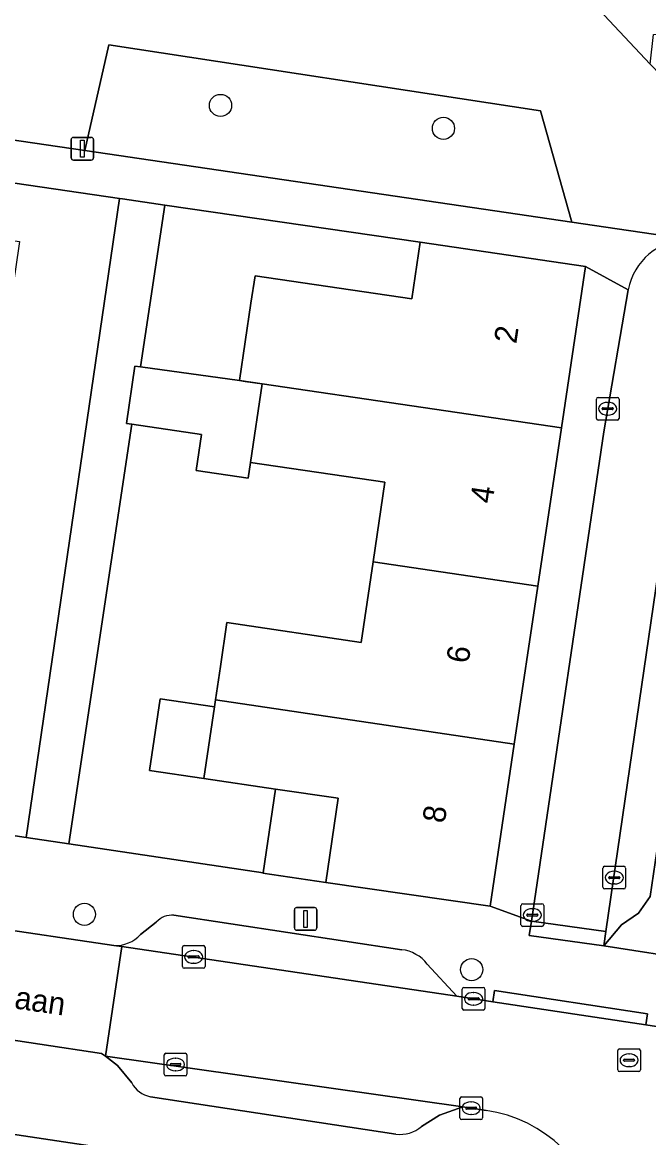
# Model space of a CAD drawing. Extents: x 163683 to 164494, y 382709 to 383872.
# Drawn here: x 164074.8 to 164102.44, y 383039.39 to 383088.61 of the extents above; entities that cross this region are included whole.
import ezdxf

# ---------------------------------------------------------------- set-up
doc = ezdxf.new("R2010")
doc.units = 0
for name, color, linetype in [('IMGEO_Boom', 7, 'Continuous'), ('IMGEO_Erf', 7, 'Continuous'), ('IMGEO_Groenvoorziening', 7, 'Continuous'), ('IMGEO_Kolk', 7, 'Continuous'), ('IMGEO_Lichtmast', 7, 'Continuous'), ('IMGEO_Openbare_ruimte_label', 7, 'Continuous'), ('IMGEO_Pand', 7, 'Continuous'), ('IMGEO_Pand_nummerreeks', 7, 'Continuous'), ('IMGEO_Parkeervlak_open', 7, 'Continuous'), ('IMGEO_Rijbaan_lokaal_open', 7, 'Continuous'), ('IMGEO_Rioolput', 7, 'Continuous'), ('IMGEO_Voetpad_onverhard', 7, 'Continuous'), ('IMGEO_Voetpad_open', 7, 'Continuous')]:
    doc.layers.add(name, color=color, linetype=linetype)

msp = doc.modelspace()

# ---------------------------------------------------------------- linework, layer by layer
at = {"layer": 'IMGEO_Boom'}
for centre in [(164083.544, 383084.946), (164093.384, 383083.934), (164077.538, 383049.25), (164094.627, 383046.81)]:
    msp.add_circle(centre, 0.489, dxfattribs=at)
at = {"layer": 'IMGEO_Erf'}
for points in [[(164079.081, 383080.842), (164068.118, 383082.441), (164067.751, 383079.962), (164074.676, 383078.936), (164074.495, 383077.716), (164073.995, 383074.34), (164073.762, 383072.77), (164072.773, 383072.917), (164072.426, 383070.573), (164066.489, 383071.452), (164066.035, 383068.386), (164065.522, 383064.923), (164071.458, 383064.044), (164071.165, 383062.066), (164070.935, 383060.513), (164070.432, 383057.12), (164064.496, 383057.999), (164063.947, 383054.299), (164074.971, 383052.645)], [(164092.361, 383078.907), (164081.08, 383080.551), (164080.009, 383073.411), (164084.385, 383072.801), (164084.628, 383072.767), (164085.375, 383072.663), (164084.386, 383072.809), (164084.386, 383072.811), (164084.889, 383076.22), (164085.068, 383077.433), (164091.992, 383076.411)], [(164090.798, 383068.32), (164084.864, 383069.196), (164084.761, 383068.499), (164082.468, 383068.838), (164082.702, 383070.429), (164079.629, 383070.882), (164076.851, 383052.363), (164085.421, 383051.077), (164085.967, 383054.78), (164082.806, 383055.247), (164080.413, 383055.6), (164080.88, 383058.765), (164083.273, 383058.412), (164083.317, 383058.709), (164083.536, 383060.194), (164083.82, 383062.123), (164089.755, 383061.247), (164090.28, 383064.81)], [(164049.992, 383043.191), (164049.785, 383041.813), (164055.86, 383040.903), (164062.089, 383039.969), (164067.835, 383039.108), (164073.631, 383038.24), (164079.653, 383037.337), (164085.699, 383036.431), (164091.757, 383035.524), (164097.915, 383034.601), (164098.124, 383035.989)]]:
    msp.add_lwpolyline(points, close=True, dxfattribs=at)
at = {"layer": 'IMGEO_Groenvoorziening'}
for points in [[(164063.914, 383096.136), (164060.271, 383092.698), (164059.314, 383087.6), (164060.473, 383085.465), (164077.551, 383082.956), (164078.62, 383087.621), (164097.665, 383084.707), (164099.049, 383079.797), (164104.156, 383079.047), (164105.76, 383079.073), (164106.604, 383079.047), (164108.694, 383078.814), (164110.063, 383078.532)], [(164110.394, 383080.065), (164109.361, 383079.71), (164102.501, 383086.771), (164098.441, 383091.102)], [(164107.509, 383049.517), (164107.85, 383051.778), (164102.872, 383052.545), (164102.507, 383050.03), (164101.998, 383049.306), (164101.249, 383048.786), (164100.461, 383047.857), (164104.627, 383047.219), (164108.792, 383046.581)]]:
    msp.add_lwpolyline(points, dxfattribs=at)
msp.add_lwpolyline([(164097.665, 383084.707), (164078.62, 383087.621), (164077.551, 383082.956), (164099.049, 383079.797)], close=True, dxfattribs=at)
at = {"layer": 'IMGEO_Kolk'}
for p, q in [((164100.133, 383071.138), (164100.133, 383071.99)), ((164100.208, 383072.064), (164101.06, 383072.064)), ((164101.134, 383071.99), (164101.134, 383071.138)), ((164100.392, 383071.558), (164100.392, 383071.57)), ((164100.83, 383071.521), (164100.432, 383071.521)), ((164100.435, 383071.607), (164100.833, 383071.607)), ((164100.621, 383071.844), (164100.646, 383071.844)), ((164100.876, 383071.57), (164100.876, 383071.558)), ((164101.06, 383071.064), (164100.208, 383071.064)), ((164100.644, 383071.284), (164100.619, 383071.284)), ((164100.422, 383050.443), (164100.422, 383051.295)), ((164100.497, 383051.369), (164101.349, 383051.369)), ((164101.423, 383051.295), (164101.423, 383050.443)), ((164100.681, 383050.863), (164100.681, 383050.875)), ((164101.119, 383050.826), (164100.721, 383050.826)), ((164100.724, 383050.912), (164101.122, 383050.912)), ((164100.91, 383051.149), (164100.935, 383051.149)), ((164101.165, 383050.875), (164101.165, 383050.863)), ((164101.349, 383050.369), (164100.497, 383050.369)), ((164100.933, 383050.589), (164100.908, 383050.589)), ((164096.881, 383049.718), (164097.733, 383049.718)), ((164096.806, 383048.792), (164096.806, 383049.644)), ((164097.065, 383049.212), (164097.065, 383049.224)), ((164097.108, 383049.261), (164097.506, 383049.261)), ((164097.294, 383049.498), (164097.319, 383049.498)), ((164097.549, 383049.224), (164097.549, 383049.212)), ((164097.807, 383049.644), (164097.807, 383048.792)), ((164097.733, 383048.718), (164096.881, 383048.718)), ((164097.503, 383049.175), (164097.105, 383049.175)), ((164097.317, 383048.938), (164097.292, 383048.938)), ((164081.859, 383046.944), (164081.859, 383047.796)), ((164081.934, 383047.87), (164082.786, 383047.87)), ((164082.86, 383047.796), (164082.86, 383046.944)), ((164082.118, 383047.364), (164082.118, 383047.376)), ((164082.556, 383047.327), (164082.158, 383047.327)), ((164082.161, 383047.413), (164082.559, 383047.413)), ((164082.347, 383047.65), (164082.372, 383047.65)), ((164082.602, 383047.376), (164082.602, 383047.364)), ((164082.786, 383046.87), (164081.934, 383046.87)), ((164082.37, 383047.09), (164082.345, 383047.09)), ((164094.213, 383045.097), (164094.213, 383045.949)), ((164094.288, 383046.023), (164095.14, 383046.023)), ((164094.701, 383045.803), (164094.726, 383045.803)), ((164095.214, 383045.949), (164095.214, 383045.097)), ((164094.472, 383045.517), (164094.472, 383045.529)), ((164094.91, 383045.48), (164094.512, 383045.48)), ((164094.515, 383045.566), (164094.913, 383045.566)), ((164094.956, 383045.529), (164094.956, 383045.517)), ((164095.14, 383045.023), (164094.288, 383045.023)), ((164094.724, 383045.243), (164094.699, 383045.243)), ((164081.057, 383042.197), (164081.057, 383043.049)), ((164081.132, 383043.123), (164081.984, 383043.123)), ((164081.545, 383042.903), (164081.57, 383042.903)), ((164082.058, 383043.049), (164082.058, 383042.197)), ((164081.316, 383042.617), (164081.316, 383042.629)), ((164081.754, 383042.58), (164081.356, 383042.58)), ((164081.359, 383042.666), (164081.757, 383042.666)), ((164081.568, 383042.343), (164081.543, 383042.343)), ((164081.8, 383042.629), (164081.8, 383042.617)), ((164081.984, 383042.123), (164081.132, 383042.123)), ((164094.106, 383040.27), (164094.106, 383041.122)), ((164094.181, 383041.196), (164095.033, 383041.196)), ((164094.594, 383040.976), (164094.619, 383040.976)), ((164095.107, 383041.122), (164095.107, 383040.27)), ((164094.365, 383040.69), (164094.365, 383040.702)), ((164094.803, 383040.653), (164094.405, 383040.653)), ((164094.408, 383040.739), (164094.806, 383040.739)), ((164094.617, 383040.416), (164094.592, 383040.416)), ((164094.849, 383040.702), (164094.849, 383040.69)), ((164095.033, 383040.196), (164094.181, 383040.196))]:
    msp.add_line(p, q, dxfattribs=at)
for points in [[(164100.133, 383071.138), (164100.133, 383071.99)], [(164100.208, 383072.064), (164101.06, 383072.064)], [(164101.134, 383071.99), (164101.134, 383071.138)], [(164101.06, 383071.064), (164100.208, 383071.064)], [(164100.422, 383050.443), (164100.422, 383051.295)], [(164100.497, 383051.369), (164101.349, 383051.369)], [(164101.423, 383051.295), (164101.423, 383050.443)], [(164101.349, 383050.369), (164100.497, 383050.369)], [(164096.881, 383049.718), (164097.733, 383049.718)], [(164096.806, 383048.792), (164096.806, 383049.644)], [(164097.807, 383049.644), (164097.807, 383048.792)], [(164097.733, 383048.718), (164096.881, 383048.718)], [(164081.859, 383046.944), (164081.859, 383047.796)], [(164081.934, 383047.87), (164082.786, 383047.87)], [(164082.86, 383047.796), (164082.86, 383046.944)], [(164082.786, 383046.87), (164081.934, 383046.87)], [(164094.213, 383045.097), (164094.213, 383045.949)], [(164094.288, 383046.023), (164095.14, 383046.023)], [(164095.214, 383045.949), (164095.214, 383045.097)], [(164095.14, 383045.023), (164094.288, 383045.023)], [(164081.057, 383042.197), (164081.057, 383043.049)], [(164081.132, 383043.123), (164081.984, 383043.123)], [(164082.058, 383043.049), (164082.058, 383042.197)], [(164081.984, 383042.123), (164081.132, 383042.123)], [(164094.106, 383040.27), (164094.106, 383041.122)], [(164094.181, 383041.196), (164095.033, 383041.196)], [(164095.107, 383041.122), (164095.107, 383040.27)], [(164095.033, 383040.196), (164094.181, 383040.196)]]:
    msp.add_lwpolyline(points, dxfattribs=at)
for centre, radius, start, end in [((164100.21, 383071.988), 0.0765, 91.552, 178.448), ((164100.21, 383071.988), 0.0765, 91.552, 178.448), ((164101.058, 383071.988), 0.0765, 1.552, 88.448), ((164101.058, 383071.988), 0.0765, 1.552, 88.448), ((164100.432, 383071.567), 0.0403, 85.8775, 175.7526), ((164100.429, 383071.557), 0.0366, 178.938, 274.7102), ((164100.833, 383071.564), 0.043, 264.8664, 352.4533), ((164100.837, 383071.569), 0.0386, 1.7309, 96.639), ((164100.21, 383071.14), 0.0765, 181.552, 268.448), ((164100.21, 383071.14), 0.0765, 181.552, 268.448), ((164101.058, 383071.14), 0.0765, 271.552, 358.448), ((164101.058, 383071.14), 0.0765, 271.552, 358.448), ((164100.499, 383051.293), 0.0765, 91.552, 178.448), ((164100.499, 383051.293), 0.0765, 91.552, 178.448), ((164101.347, 383051.293), 0.0765, 1.552, 88.448), ((164101.347, 383051.293), 0.0765, 1.552, 88.448), ((164100.721, 383050.872), 0.0403, 85.8775, 175.7526), ((164100.718, 383050.862), 0.0366, 178.938, 274.7102), ((164101.122, 383050.869), 0.043, 264.8664, 352.4533), ((164101.126, 383050.874), 0.0386, 1.7309, 96.639), ((164100.499, 383050.445), 0.0765, 181.552, 268.448), ((164100.499, 383050.445), 0.0765, 181.552, 268.448), ((164101.347, 383050.445), 0.0765, 271.552, 358.448), ((164101.347, 383050.445), 0.0765, 271.552, 358.448), ((164096.883, 383049.642), 0.0765, 91.552, 178.448), ((164096.883, 383049.642), 0.0765, 91.552, 178.448), ((164097.731, 383049.642), 0.0765, 1.552, 88.448), ((164097.731, 383049.642), 0.0765, 1.552, 88.448), ((164097.105, 383049.221), 0.0403, 85.8775, 175.7526), ((164097.102, 383049.211), 0.0366, 178.938, 274.7102), ((164097.506, 383049.218), 0.043, 264.8664, 352.4533), ((164097.51, 383049.223), 0.0386, 1.7309, 96.639), ((164096.883, 383048.794), 0.0765, 181.552, 268.448), ((164096.883, 383048.794), 0.0765, 181.552, 268.448), ((164097.731, 383048.794), 0.0765, 271.552, 358.448), ((164097.731, 383048.794), 0.0765, 271.552, 358.448), ((164081.936, 383047.794), 0.0765, 91.552, 178.448), ((164081.936, 383047.794), 0.0765, 91.552, 178.448), ((164082.784, 383047.794), 0.0765, 1.552, 88.448), ((164082.784, 383047.794), 0.0765, 1.552, 88.448), ((164082.158, 383047.373), 0.0403, 85.8775, 175.7526), ((164082.155, 383047.363), 0.0366, 178.938, 274.7102), ((164082.559, 383047.37), 0.043, 264.8664, 352.4533), ((164082.563, 383047.375), 0.0386, 1.7309, 96.639), ((164081.936, 383046.946), 0.0765, 181.552, 268.448), ((164081.936, 383046.946), 0.0765, 181.552, 268.448), ((164082.784, 383046.946), 0.0765, 271.552, 358.448), ((164082.784, 383046.946), 0.0765, 271.552, 358.448), ((164094.29, 383045.947), 0.0765, 91.552, 178.448), ((164094.29, 383045.947), 0.0765, 91.552, 178.448), ((164095.138, 383045.947), 0.0765, 1.552, 88.448), ((164095.138, 383045.947), 0.0765, 1.552, 88.448), ((164094.512, 383045.526), 0.0403, 85.8775, 175.7526), ((164094.509, 383045.516), 0.0366, 178.938, 274.7102), ((164094.913, 383045.523), 0.043, 264.8664, 352.4533), ((164094.917, 383045.528), 0.0386, 1.7309, 96.639), ((164094.29, 383045.099), 0.0765, 181.552, 268.448), ((164094.29, 383045.099), 0.0765, 181.552, 268.448), ((164095.138, 383045.099), 0.0765, 271.552, 358.448), ((164095.138, 383045.099), 0.0765, 271.552, 358.448), ((164081.134, 383043.047), 0.0765, 91.552, 178.448), ((164081.134, 383043.047), 0.0765, 91.552, 178.448), ((164081.982, 383043.047), 0.0765, 1.552, 88.448), ((164081.982, 383043.047), 0.0765, 1.552, 88.448), ((164081.356, 383042.626), 0.0403, 85.8775, 175.7526), ((164081.353, 383042.616), 0.0366, 178.938, 274.7102), ((164081.757, 383042.623), 0.043, 264.8664, 352.4533), ((164081.761, 383042.628), 0.0386, 1.7309, 96.639), ((164081.134, 383042.199), 0.0765, 181.552, 268.448), ((164081.134, 383042.199), 0.0765, 181.552, 268.448), ((164081.982, 383042.199), 0.0765, 271.552, 358.448), ((164081.982, 383042.199), 0.0765, 271.552, 358.448), ((164094.183, 383041.12), 0.0765, 91.552, 178.448), ((164094.183, 383041.12), 0.0765, 91.552, 178.448), ((164095.031, 383041.12), 0.0765, 1.552, 88.448), ((164095.031, 383041.12), 0.0765, 1.552, 88.448), ((164094.405, 383040.699), 0.0403, 85.8775, 175.7526), ((164094.402, 383040.689), 0.0366, 178.938, 274.7102), ((164094.806, 383040.696), 0.043, 264.8664, 352.4533), ((164094.81, 383040.701), 0.0386, 1.7309, 96.639), ((164094.183, 383040.272), 0.0765, 181.552, 268.448), ((164094.183, 383040.272), 0.0765, 181.552, 268.448), ((164095.031, 383040.272), 0.0765, 271.552, 358.448), ((164095.031, 383040.272), 0.0765, 271.552, 358.448)]:
    msp.add_arc(centre, radius, start, end, dxfattribs=at)
for centre, major_axis, ratio, start_param, end_param in [((164100.62, 383071.564), (-0.387, 0.002), 0.722429, 4.712389, 7.853982), ((164100.645, 383071.564), (-0.39, 0.002), 0.717154, 1.570796, 4.712389), ((164100.909, 383050.869), (-0.387, 0.002), 0.722429, 4.712389, 7.853982), ((164100.934, 383050.869), (-0.39, 0.002), 0.717154, 1.570796, 4.712389), ((164097.293, 383049.218), (-0.387, 0.002), 0.722429, 4.712389, 7.853982), ((164097.318, 383049.218), (-0.39, 0.002), 0.717154, 1.570796, 4.712389), ((164082.346, 383047.37), (-0.387, 0.002), 0.722429, 4.712389, 7.853982), ((164082.371, 383047.37), (-0.39, 0.002), 0.717154, 1.570796, 4.712389), ((164094.7, 383045.523), (-0.387, 0.002), 0.722429, 4.712389, 7.853982), ((164094.725, 383045.523), (-0.39, 0.002), 0.717154, 1.570796, 4.712389), ((164081.544, 383042.623), (-0.387, 0.002), 0.722429, 4.712389, 7.853982), ((164081.569, 383042.623), (-0.39, 0.002), 0.717154, 1.570796, 4.712389), ((164094.593, 383040.696), (-0.387, 0.002), 0.722429, 4.712389, 7.853982), ((164094.618, 383040.696), (-0.39, 0.002), 0.717154, 1.570796, 4.712389)]:
    msp.add_ellipse(centre, major_axis=major_axis, ratio=ratio, start_param=start_param, end_param=end_param, dxfattribs=at)
at = {"layer": 'IMGEO_Lichtmast'}
for p, q in [((164076.95, 383082.636), (164076.95, 383083.436)), ((164076.95, 383083.436), (164076.95, 383082.636)), ((164077.05, 383083.536), (164077.84, 383083.536)), ((164077.84, 383083.536), (164077.05, 383083.536)), ((164077.94, 383083.436), (164077.94, 383082.636)), ((164077.94, 383082.636), (164077.94, 383083.436)), ((164077.84, 383082.536), (164077.05, 383082.536)), ((164077.05, 383082.536), (164077.84, 383082.536)), ((164086.803, 383048.651), (164086.803, 383049.451)), ((164086.803, 383049.451), (164086.803, 383048.651)), ((164086.903, 383049.551), (164087.693, 383049.551)), ((164087.693, 383049.551), (164086.903, 383049.551)), ((164087.793, 383049.451), (164087.793, 383048.651)), ((164087.793, 383048.651), (164087.793, 383049.451)), ((164087.693, 383048.551), (164086.903, 383048.551)), ((164086.903, 383048.551), (164087.693, 383048.551))]:
    msp.add_line(p, q, dxfattribs=at)
for points in [[(164077.37, 383083.411), (164077.52, 383083.411), (164077.52, 383082.661), (164077.37, 383082.661), (164077.37, 383083.411)], [(164087.223, 383049.426), (164087.373, 383049.426), (164087.373, 383048.676), (164087.223, 383048.676), (164087.223, 383049.426)]]:
    msp.add_lwpolyline(points, dxfattribs=at)
for centre, start, end in [((164077.05, 383083.436), 90, 180), ((164077.05, 383083.436), 90, 180), ((164077.84, 383083.436), 0, 90), ((164077.84, 383083.436), 360, 90), ((164077.05, 383082.636), 180, 270), ((164077.05, 383082.636), 180, 270), ((164077.84, 383082.636), 270, 0), ((164077.84, 383082.636), 270, 0), ((164086.903, 383049.451), 90, 180), ((164086.903, 383049.451), 90, 180), ((164087.693, 383049.451), 0, 90), ((164087.693, 383049.451), 360, 90), ((164086.903, 383048.651), 180, 270), ((164086.903, 383048.651), 180, 270), ((164087.693, 383048.651), 270, 0), ((164087.693, 383048.651), 270, 0)]:
    msp.add_arc(centre, 0.1, start, end, dxfattribs=at)
at = {"layer": 'IMGEO_Pand'}
for points in [[(164099.657, 383077.832), (164092.361, 383078.907), (164091.992, 383076.411), (164085.068, 383077.433), (164084.889, 383076.22), (164084.386, 383072.811), (164084.386, 383072.809), (164085.375, 383072.663), (164098.594, 383070.714)], [(164085.375, 383072.663), (164084.628, 383072.767), (164084.385, 383072.801), (164080.009, 383073.411), (164079.766, 383073.445), (164079.393, 383070.917), (164079.629, 383070.882), (164082.702, 383070.429), (164082.468, 383068.838), (164084.761, 383068.499), (164084.864, 383069.196)], [(164098.594, 383070.714), (164085.375, 383072.663), (164084.864, 383069.196), (164090.798, 383068.32), (164090.28, 383064.81), (164097.553, 383063.737)], [(164097.553, 383063.737), (164090.28, 383064.81), (164089.755, 383061.247), (164083.82, 383062.123), (164083.536, 383060.194), (164083.317, 383058.709), (164096.511, 383056.763)], [(164083.273, 383058.412), (164080.88, 383058.765), (164080.413, 383055.6), (164082.806, 383055.247)], [(164096.511, 383056.763), (164083.317, 383058.709), (164083.273, 383058.412), (164082.806, 383055.247), (164085.967, 383054.78), (164088.74, 383054.371), (164088.193, 383050.661), (164095.443, 383049.608)], [(164088.74, 383054.371), (164085.967, 383054.78), (164085.421, 383051.077), (164085.419, 383051.064), (164088.193, 383050.661)]]:
    msp.add_lwpolyline(points, close=True, dxfattribs=at)
at = {"layer": 'IMGEO_Parkeervlak_open'}
for points in [[(164103.498, 383068.668), (164100.553, 383048.49), (164100.461, 383047.857), (164101.249, 383048.786), (164101.998, 383049.306), (164102.507, 383050.03), (164102.872, 383052.545), (164104.819, 383065.979)], [(164091.546, 383047.689), (164081.488, 383049.212)], [(164080.709, 383048.91), (164080.018, 383048.359)], [(164078.839, 383047.875), (164079.182, 383047.824), (164093.971, 383045.635), (164092.664, 383047.053)], [(164092.414, 383039.89), (164093.207, 383040.383), (164094.243, 383040.752), (164078.461, 383042.991), (164079, 383042.581), (164079.625, 383041.814)], [(164080.452, 383041.203), (164091.287, 383039.554)]]:
    msp.add_lwpolyline(points, dxfattribs=at)
for centre, radius, start, end in [((164081.412, 383048.253), 0.962, 85.4484, 136.9319), ((164078.91, 383049.379), 1.506, 267.2795, 317.3585), ((164091.358, 383046.058), 1.642, 37.2999, 83.4314), ((164080.652, 383042.339), 1.153, 207.0744, 260.0105), ((164091.484, 383040.952), 1.412, 261.9837, 311.2188)]:
    msp.add_arc(centre, radius, start, end, dxfattribs=at)
at = {"layer": 'IMGEO_Rijbaan_lokaal_open'}
for points in [[(164101.537, 383076.808), (164100.461, 383070.545), (164097.263, 383048.949), (164100.553, 383048.49), (164103.498, 383068.668), (164103.609, 383069.43)], [(164129.039, 383040.306), (164113.99, 383042.593), (164112.868, 383042.763), (164106.672, 383043.705), (164104.492, 383044.036), (164102.311, 383044.368), (164095.56, 383045.394), (164093.971, 383045.635), (164079.182, 383047.824), (164078.461, 383042.991), (164094.243, 383040.752), (164095.263, 383040.601)]]:
    msp.add_lwpolyline(points, dxfattribs=at)
for points in [[(164078.461, 383042.991), (164079.182, 383047.824), (164078.839, 383047.875), (164073.069, 383048.725), (164072.333, 383043.999), (164072.827, 383043.926), (164078.298, 383043.115)], [(164100.553, 383048.49), (164097.263, 383048.949), (164097.169, 383048.316), (164100.461, 383047.857)]]:
    msp.add_lwpolyline(points, close=True, dxfattribs=at)
for centre, radius, start, end in [((164104.247, 383076.289), 2.759, 91.8913, 169.1634), ((164094.365, 383034.535), 6.132, 10.7024, 81.5768)]:
    msp.add_arc(centre, radius, start, end, dxfattribs=at)
at = {"layer": 'IMGEO_Rioolput'}
for p, q in [((164101.152, 383043.312), (164102.004, 383043.312)), ((164101.077, 383042.386), (164101.077, 383043.238)), ((164101.336, 383042.806), (164101.336, 383042.818)), ((164101.379, 383042.855), (164101.777, 383042.855)), ((164101.565, 383043.092), (164101.59, 383043.092)), ((164101.82, 383042.818), (164101.82, 383042.806)), ((164102.078, 383043.238), (164102.078, 383042.386)), ((164101.774, 383042.769), (164101.376, 383042.769)), ((164101.588, 383042.532), (164101.563, 383042.532)), ((164102.004, 383042.312), (164101.152, 383042.312))]:
    msp.add_line(p, q, dxfattribs=at)
for points in [[(164101.152, 383043.312), (164102.004, 383043.312)], [(164101.077, 383042.386), (164101.077, 383043.238)], [(164102.078, 383043.238), (164102.078, 383042.386)], [(164102.004, 383042.312), (164101.152, 383042.312)]]:
    msp.add_lwpolyline(points, dxfattribs=at)
for centre, radius, start, end in [((164101.154, 383043.236), 0.0765, 91.552, 178.448), ((164101.154, 383043.236), 0.0765, 91.552, 178.448), ((164102.002, 383043.236), 0.0765, 1.552, 88.448), ((164102.002, 383043.236), 0.0765, 1.552, 88.448), ((164101.376, 383042.815), 0.0403, 85.8775, 175.7526), ((164101.781, 383042.817), 0.0386, 1.7309, 96.639), ((164101.154, 383042.388), 0.0765, 181.552, 268.448), ((164101.154, 383042.388), 0.0765, 181.552, 268.448), ((164101.373, 383042.805), 0.0366, 178.938, 274.7102), ((164101.777, 383042.812), 0.043, 264.8664, 352.4533), ((164102.002, 383042.388), 0.0765, 271.552, 358.448), ((164102.002, 383042.388), 0.0765, 271.552, 358.448)]:
    msp.add_arc(centre, radius, start, end, dxfattribs=at)
for centre, major_axis, ratio, start_param, end_param in [((164101.564, 383042.812), (-0.387, 0.002), 0.722429, 4.712389, 7.853982), ((164101.589, 383042.812), (-0.39, 0.002), 0.717154, 1.570796, 4.712389)]:
    msp.add_ellipse(centre, major_axis=major_axis, ratio=ratio, start_param=start_param, end_param=end_param, dxfattribs=at)
at = {"layer": 'IMGEO_Voetpad_onverhard'}
msp.add_lwpolyline([(164115.061, 383089.036), (164109.849, 383090.701), (164109.49, 383089.255), (164103.869, 383089.316), (164098.441, 383091.102), (164102.501, 383086.771), (164102.66, 383088.082), (164112.582, 383088.541), (164114.296, 383086.819)], dxfattribs=at)
at = {"layer": 'IMGEO_Voetpad_open'}
for points in [[(164077.551, 383082.956), (164060.473, 383085.465), (164059.298, 383085.638), (164058.992, 383083.665), (164060.842, 383083.547), (164068.118, 383082.441), (164079.081, 383080.842), (164079.214, 383080.823), (164081.08, 383080.551), (164092.361, 383078.907), (164099.657, 383077.832), (164101.537, 383076.808)], [(164104.156, 383079.047), (164099.049, 383079.797), (164077.551, 383082.956)], [(164092.664, 383047.053), (164093.971, 383045.635), (164095.56, 383045.394), (164095.634, 383045.886), (164102.384, 383044.857), (164102.311, 383044.368), (164104.492, 383044.036), (164104.627, 383047.219), (164100.461, 383047.857), (164097.169, 383048.316), (164097.263, 383048.949), (164095.443, 383049.608), (164088.193, 383050.661), (164085.419, 383051.064), (164085.421, 383051.077), (164076.851, 383052.363), (164074.971, 383052.645), (164063.947, 383054.299), (164056.633, 383055.356)], [(164071.423, 383050.322), (164073.069, 383048.725), (164078.839, 383047.875)], [(164081.488, 383049.212), (164091.546, 383047.689)], [(164080.018, 383048.359), (164080.709, 383048.91)], [(164079.625, 383041.814), (164079, 383042.581), (164078.461, 383042.991), (164078.298, 383043.115), (164072.827, 383043.926), (164071.668, 383043.693), (164070.528, 383043.017), (164069.69, 383042.722), (164057.496, 383044.505), (164056.579, 383044.98), (164055.892, 383045.999), (164055.214, 383046.537), (164053.938, 383046.726)], [(164047.861, 383043.482), (164049.992, 383043.191), (164098.124, 383035.989), (164100.39, 383035.674)], [(164091.287, 383039.554), (164080.452, 383041.203)], [(164095.263, 383040.601), (164094.243, 383040.752), (164093.207, 383040.383), (164092.414, 383039.89)]]:
    msp.add_lwpolyline(points, dxfattribs=at)
for points in [[(164079.629, 383070.882), (164079.393, 383070.917), (164079.766, 383073.445), (164080.009, 383073.411), (164081.08, 383080.551), (164079.214, 383080.823), (164079.081, 383080.842), (164074.971, 383052.645), (164076.851, 383052.363)], [(164100.461, 383070.545), (164101.537, 383076.808), (164099.657, 383077.832), (164098.594, 383070.714), (164097.553, 383063.737), (164096.511, 383056.763), (164095.443, 383049.608), (164097.263, 383048.949)], [(164102.311, 383044.368), (164102.384, 383044.857), (164095.634, 383045.886), (164095.56, 383045.394)]]:
    msp.add_lwpolyline(points, close=True, dxfattribs=at)
for centre, radius, start, end in [((164104.247, 383076.289), 2.759, 91.8913, 169.1634), ((164081.412, 383048.253), 0.962, 85.4484, 136.9319), ((164078.91, 383049.379), 1.506, 267.2795, 317.3585), ((164091.358, 383046.058), 1.642, 37.2999, 83.4314), ((164080.652, 383042.339), 1.153, 207.0744, 260.0105), ((164094.365, 383034.535), 6.132, 10.7024, 81.5768), ((164091.484, 383040.952), 1.412, 261.9837, 311.2188)]:
    msp.add_arc(centre, radius, start, end, dxfattribs=at)

# ---------------------------------------------------------------- texts
at = {"layer": 'IMGEO_Openbare_ruimte_label'}
msp.add_text('Frans van Mierislaan', height=1, rotation=351.6024, dxfattribs=at).set_placement((164064.341, 383046.593))
at = {"layer": 'IMGEO_Pand_nummerreeks'}
for s, rotation, p in [('2', 81.509, (164096.596, 383074.401)), ('4', 81.509, (164095.544, 383067.347)), ('6', 81.5082, (164094.49, 383060.291)), ('8', 81.509, (164093.437, 383053.239))]:
    msp.add_text(s, height=1, rotation=rotation, dxfattribs=at).set_placement(p)

doc.saveas('drawing.dxf')
